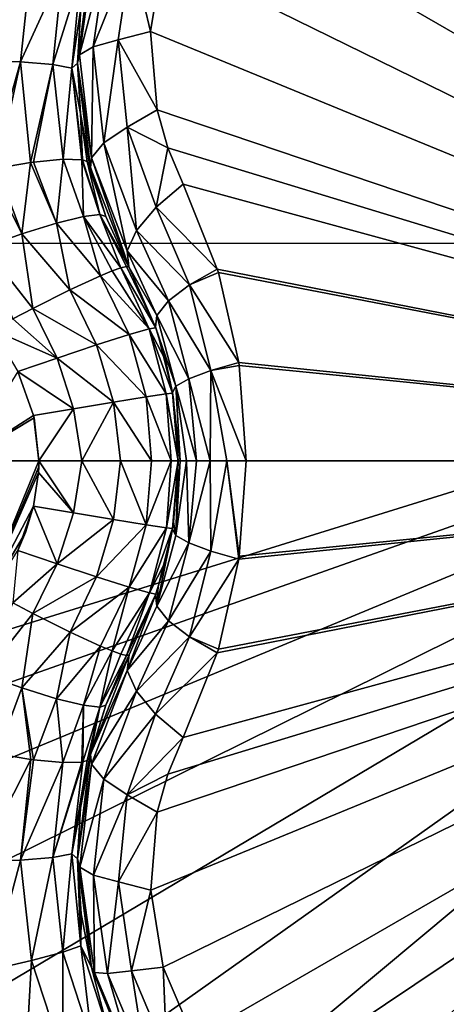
# Model space of a CAD drawing. Header units: metres. Extents: x -206 to 75, y -104 to 104.
# Tile 930 of 1056: x 33.843 to 34.627, y -49.999 to -48.189. Entities that reach past the tile are written whole.
import ezdxf

# ---------------------------------------------------------------- set-up
doc = ezdxf.new("R2010")
doc.units = ezdxf.units.M
doc.layers.add('solid_01_1-CONSUMER_THERM_B_125288', color=7, linetype='CONTINUOUS')

msp = doc.modelspace()

# ---------------------------------------------------------------- linework, layer by layer
at = {"layer": 'solid_01_1-CONSUMER_THERM_B_125288'}
for points in [[(34.737087, 63.499825), (30.755268, -63.500744), (30.737085, 63.499252)], [(34.737087, 63.499825), (34.755268, -63.500172), (30.755268, -63.500744)], [(25.858667, -45.896774, 3.455959), (35.874203, -53.688564, 3.5), (26.15892, -45.538845, 3.5)], [(31.746569, -53.242638, 3.5), (26.15892, -45.538845, 3.5), (35.874203, -53.688564, 3.5)], [(-18.213459, -45.817539, 1.5), (-19.476553, -45.904934, 1.5), (69.506912, -74.995201, 1.5)], [(35.395393, -57.260349, 1.5), (18.218929, -45.812325, 1.5), (-18.213459, -45.817539, 1.5)], [(37.092922, -58.218811, 1.5), (-18.213459, -45.817539, 1.5), (69.506912, -74.995201, 1.5)], [(37.092922, -58.218811, 1.5), (35.395393, -57.260349, 1.5), (-18.213459, -45.817539, 1.5)], [(35.395393, -57.260349, 1.5), (19.482048, -45.899357, 1.5), (18.218929, -45.812325, 1.5)], [(35.395393, -57.260349, 1.5), (20.115894, -46.009956, 1.5), (19.482048, -45.899357, 1.5)], [(25.858667, -45.896774, 3.455959), (25.568995, -46.242096, 3.325387), (35.285118, -54.390812, 3.325905)], [(25.858667, -45.896774, 3.455959), (35.575138, -54.045082, 3.45631), (35.874203, -53.688564, 3.5)], [(25.858667, -45.896774, 3.455959), (35.285118, -54.390812, 3.325905), (35.575138, -54.045082, 3.45631)], [(-19.476553, -45.904934, 1.5), (-20.110367, -46.015713, 1.5), (69.506912, -74.995201, 1.5)], [(35.395393, -57.260349, 1.5), (33.841877, -56.111301, 1.5), (20.115894, -46.009956, 1.5)], [(-20.110367, -46.015713, 1.5), (-20.738798, -46.171688, 1.5), (69.506912, -74.995201, 1.5)], [(-20.738798, -46.171688, 1.5), (-21.356617, -46.372227, 1.5), (69.506912, -74.995201, 1.5)], [(25.568995, -46.242096, 3.325387), (25.300106, -46.562637, 3.112886), (35.0159, -54.71175, 3.113388)], [(25.568995, -46.242096, 3.325387), (35.0159, -54.71175, 3.113388), (35.285118, -54.390812, 3.325905)], [(-21.356617, -46.372227, 1.5), (-21.958729, -46.615906, 1.5), (69.506912, -74.995201, 1.5)], [(-38.864662, -46.52047, 75.400002), (-54.590946, -63.612965, 75.400002), (54.609055, -63.597332, 75.400002)], [(-37.59338, -46.610531, 75.400002), (-38.864662, -46.52047, 75.400002), (54.609055, -63.597332, 75.400002)], [(25.300106, -46.562637, 3.112886), (25.061476, -46.847107, 2.825941), (34.776978, -54.996567, 2.826262)], [(25.300106, -46.562637, 3.112886), (34.776978, -54.996567, 2.826262), (35.0159, -54.71175, 3.113388)], [(37.606621, -46.599766, 75.400002), (-37.59338, -46.610531, 75.400002), (54.609055, -63.597332, 75.400002)], [(-21.958729, -46.615906, 1.5), (-22.540312, -46.900536, 1.5), (69.506912, -74.995201, 1.5)], [(25.061476, -46.847107, 2.825941), (24.861511, -47.085487, 2.474663), (34.776978, -54.996567, 2.826262)], [(-22.540312, -46.900536, 1.5), (-23.096958, -47.223244, 1.5), (69.506912, -74.995201, 1.5)], [(24.861511, -47.085487, 2.474663), (24.707258, -47.269371, 2.071429), (34.576794, -55.235207, 2.474663)], [(24.861511, -47.085487, 2.474663), (34.576794, -55.235207, 2.474663), (34.776978, -54.996567, 2.826262)], [(25.756693, -47.10146, 69.900002), (36.106693, -47.099979, 69.900002), (25.756907, -48.60146, 69.900002)], [(36.106693, -47.099979, 69.900002), (36.106907, -48.599979, 69.900002), (25.756907, -48.60146, 69.900002)], [(-23.096958, -47.223244, 1.5), (-24.120508, -47.968487, 1.5), (69.506912, -74.995201, 1.5)], [(24.707258, -47.269371, 2.071429), (24.63121, -47.360027, 1.880731), (34.422543, -55.41909, 2.071429)], [(24.707258, -47.269371, 2.071429), (34.422543, -55.41909, 2.071429), (34.576794, -55.235207, 2.474663)], [(24.63121, -47.360027, 1.880731), (24.529295, -47.481522, 1.720659), (34.346226, -55.510067, 1.8802)], [(24.63121, -47.360027, 1.880731), (34.346226, -55.510067, 1.8802), (34.422543, -55.41909, 2.071429)], [(24.529295, -47.481522, 1.720659), (24.406935, -47.627388, 1.600154), (34.24424, -55.631645, 1.720235)], [(24.529295, -47.481522, 1.720659), (34.24424, -55.631645, 1.720235), (34.346226, -55.510067, 1.8802)], [(24.406935, -47.627388, 1.600154), (24.27034, -47.790218, 1.525335), (34.121826, -55.777573, 1.599859)], [(24.406935, -47.627388, 1.600154), (34.121826, -55.777573, 1.599859), (34.24424, -55.631645, 1.720235)], [(34.490211, -47.670994, 16.603502), (36.003193, -48.999996, 15.440842), (34.560459, -47.65284, 16.580477)], [(34.560459, -47.65284, 16.580477), (36.003193, -48.999996, 15.440842), (34.63258, -47.643715, 16.554106)], [(34.359657, -47.732506, 16.639137), (36.003193, -48.999996, 15.440842), (34.490211, -47.670994, 16.603502)], [(34.248573, -47.823349, 16.660564), (36.003193, -48.999996, 15.440842), (34.359657, -47.732506, 16.639137)], [(24.27034, -47.790218, 1.525335), (24.126595, -47.961582, 1.5), (33.985199, -55.940445, 1.525184)], [(24.27034, -47.790218, 1.525335), (33.985199, -55.940445, 1.525184), (34.121826, -55.777573, 1.599859)], [(34.162712, -47.937805, 16.667709), (36.003193, -48.999996, 15.440842), (34.248573, -47.823349, 16.660564)], [(34.106583, -48.069416, 16.660555), (36.003193, -48.999996, 15.440842), (34.162712, -47.937805, 16.667709)], [(33.985199, -55.940445, 1.525184), (24.126595, -47.961582, 1.5), (33.841877, -56.111301, 1.5)], [(-24.120508, -47.968487, 1.5), (-33.833458, -56.120991, 1.5), (69.506912, -74.995201, 1.5)], [(33.790237, -48.06493, 18.349083), (33.768314, -48.264439, 18.367184), (33.864357, -48.082085, 18.312241)], [(33.974819, -48.069027, 16.876154), (33.955524, -48.167953, 18.114405), (33.949024, -48.269039, 18.126162)], [(33.949024, -48.269039, 16.853399), (33.974819, -48.069027, 16.876154), (33.949024, -48.269039, 18.126162)], [(33.953148, -48.253742, 16.8106), (33.974819, -48.069027, 16.876154), (33.949024, -48.269039, 16.853399)], [(34.00428, -48.058224, 16.767014), (33.980164, -48.059875, 16.83964), (33.953148, -48.253742, 16.8106)], [(33.978306, -48.238804, 16.739864), (34.00428, -48.058224, 16.767014), (33.953148, -48.253742, 16.8106)], [(33.953148, -48.253742, 16.8106), (33.980164, -48.059875, 16.83964), (33.974819, -48.069027, 16.876154)], [(33.978306, -48.238804, 16.739864), (34.048405, -48.063145, 16.70466), (34.00428, -48.058224, 16.767014)], [(33.978306, -48.238804, 16.739864), (34.024162, -48.226311, 16.679853), (34.048405, -48.063145, 16.70466)], [(34.083519, -48.21104, 16.639118), (34.048405, -48.063145, 16.70466), (34.024162, -48.226311, 16.679853)], [(34.083519, -48.21104, 16.639118), (34.106583, -48.069416, 16.660555), (34.048405, -48.063145, 16.70466)], [(34.083519, -48.21104, 16.639118), (36.003193, -48.999996, 15.440842), (34.106583, -48.069416, 16.660555)], [(33.768314, -48.264439, 18.367184), (33.844418, -48.266636, 18.33046), (33.864357, -48.082085, 18.312241)], [(33.864357, -48.082085, 18.312241), (33.844418, -48.266636, 18.33046), (33.921852, -48.097443, 18.252224)], [(33.844418, -48.266636, 18.33046), (33.903923, -48.271553, 18.270632), (33.921852, -48.097443, 18.252224)], [(33.921852, -48.097443, 18.252224), (33.903923, -48.271553, 18.270632), (33.954964, -48.108719, 18.180342)], [(33.903923, -48.271553, 18.270632), (33.938744, -48.278198, 18.198982), (33.954964, -48.108719, 18.180342)], [(33.954964, -48.108719, 18.180342), (33.938744, -48.278198, 18.198982), (33.955524, -48.167953, 18.114405)], [(33.938744, -48.278198, 18.198982), (33.949024, -48.269039, 18.126162), (33.955524, -48.167953, 18.114405)], [(34.095581, -48.354805, 16.603489), (34.083519, -48.21104, 16.639118), (34.024162, -48.226311, 16.679853)], [(34.095581, -48.354805, 16.603489), (36.003193, -48.999996, 15.440842), (34.083519, -48.21104, 16.639118)], [(33.997478, -48.41555, 16.696569), (34.024162, -48.226311, 16.679853), (33.978306, -48.238804, 16.739864)], [(33.997478, -48.41555, 16.696569), (34.040413, -48.386639, 16.640163), (34.024162, -48.226311, 16.679853)], [(34.095581, -48.354805, 16.603489), (34.024162, -48.226311, 16.679853), (34.040413, -48.386639, 16.640163)], [(33.974964, -48.443001, 16.764393), (33.953148, -48.253742, 16.8106), (33.949024, -48.269039, 16.853399)], [(33.978306, -48.238804, 16.739864), (33.953148, -48.253742, 16.8106), (33.974964, -48.443001, 16.764393)], [(33.997478, -48.41555, 16.696569), (33.978306, -48.238804, 16.739864), (33.974964, -48.443001, 16.764393)], [(33.768314, -48.264439, 18.367184), (33.788208, -48.464718, 18.393158), (33.844418, -48.266636, 18.33046)], [(33.788208, -48.464718, 18.393158), (33.801853, -48.462044, 18.388723), (33.844418, -48.266636, 18.33046)], [(33.801853, -48.462044, 18.388723), (33.863178, -48.451729, 18.356613), (33.844418, -48.266636, 18.33046)], [(33.844418, -48.266636, 18.33046), (33.863178, -48.451729, 18.356613), (33.903923, -48.271553, 18.270632)], [(33.863178, -48.451729, 18.356613), (33.868492, -48.450993, 18.352715), (33.903923, -48.271553, 18.270632)], [(33.868492, -48.450993, 18.352715), (33.922794, -48.445679, 18.297041), (33.903923, -48.271553, 18.270632)], [(33.903923, -48.271553, 18.270632), (33.922794, -48.445679, 18.297041), (33.938744, -48.278198, 18.198982)], [(33.938744, -48.278198, 18.198982), (33.954529, -48.361881, 18.139544), (33.949024, -48.269039, 18.126162)], [(33.949024, -48.269039, 16.853399), (33.949024, -48.269039, 18.126162), (33.954529, -48.361881, 18.139544)], [(33.949024, -48.269039, 16.853399), (33.954529, -48.361881, 18.139544), (33.971058, -48.453907, 18.155281)], [(33.972862, -48.461212, 16.8183), (33.949024, -48.269039, 16.853399), (33.971058, -48.453907, 18.155281)], [(33.974964, -48.443001, 16.764393), (33.949024, -48.269039, 16.853399), (33.972862, -48.461212, 16.8183)], [(33.922794, -48.445679, 18.297041), (33.957249, -48.446716, 18.230299), (33.938744, -48.278198, 18.198982)], [(33.938744, -48.278198, 18.198982), (33.958763, -48.446987, 18.225763), (33.954529, -48.361881, 18.139544)], [(33.957249, -48.446716, 18.230299), (33.958763, -48.446987, 18.225763), (33.938744, -48.278198, 18.198982)], [(33.966984, -48.449566, 18.193224), (33.971058, -48.453907, 18.155281), (33.954529, -48.361881, 18.139544)], [(33.958763, -48.446987, 18.225763), (33.966984, -48.449566, 18.193224), (33.954529, -48.361881, 18.139544)], [(34.114998, -48.42469, 16.580469), (34.095581, -48.354805, 16.603489), (34.040413, -48.386639, 16.640163)], [(34.114998, -48.42469, 16.580469), (36.003193, -48.999996, 15.440842), (34.095581, -48.354805, 16.603489)], [(34.057392, -48.576778, 16.639465), (34.040413, -48.386639, 16.640163), (33.997478, -48.41555, 16.696569)], [(34.114998, -48.42469, 16.580469), (34.040413, -48.386639, 16.640163), (34.093639, -48.533672, 16.587631)], [(34.093639, -48.533672, 16.587631), (34.040413, -48.386639, 16.640163), (34.057392, -48.576778, 16.639465)], [(33.997478, -48.41555, 16.696569), (33.974964, -48.443001, 16.764393), (34.040657, -48.614151, 16.701927)], [(34.057392, -48.576778, 16.639465), (33.997478, -48.41555, 16.696569), (34.040657, -48.614151, 16.701927)], [(34.114998, -48.42469, 16.580469), (34.093639, -48.533672, 16.587631), (34.143169, -48.49168, 16.554106)], [(34.114998, -48.42469, 16.580469), (34.143169, -48.49168, 16.554106), (36.003193, -48.999996, 15.440842)], [(33.847149, -48.582935, 18.402061), (33.863178, -48.451729, 18.356613), (33.801853, -48.462044, 18.388723)], [(33.847149, -48.582935, 18.402061), (33.910854, -48.563255, 18.36202), (33.863178, -48.451729, 18.356613)], [(33.910854, -48.563255, 18.36202), (33.868492, -48.450993, 18.352715), (33.863178, -48.451729, 18.356613)], [(33.910854, -48.563255, 18.36202), (33.922794, -48.445679, 18.297041), (33.868492, -48.450993, 18.352715)], [(33.910854, -48.563255, 18.36202), (33.960392, -48.55114, 18.304127), (33.922794, -48.445679, 18.297041)], [(33.960392, -48.55114, 18.304127), (33.957249, -48.446716, 18.230299), (33.922794, -48.445679, 18.297041)], [(33.990459, -48.547523, 18.237627), (33.958763, -48.446987, 18.225763), (33.957249, -48.446716, 18.230299)], [(33.960392, -48.55114, 18.304127), (33.990459, -48.547523, 18.237627), (33.957249, -48.446716, 18.230299)], [(33.990459, -48.547523, 18.237627), (33.966984, -48.449566, 18.193224), (33.958763, -48.446987, 18.225763)], [(34.001343, -48.551174, 18.172096), (33.971058, -48.453907, 18.155281), (33.966984, -48.449566, 18.193224)], [(33.990459, -48.547523, 18.237627), (34.001343, -48.551174, 18.172096), (33.966984, -48.449566, 18.193224)], [(33.972862, -48.461212, 16.8183), (33.971058, -48.453907, 18.155281), (34.001343, -48.551174, 18.172096)], [(33.974964, -48.443001, 16.764393), (33.972862, -48.461212, 16.8183), (34.04385, -48.643566, 16.770613)], [(34.040657, -48.614151, 16.701927), (33.974964, -48.443001, 16.764393), (34.04385, -48.643566, 16.770613)], [(33.778622, -48.607155, 18.4196), (33.847149, -48.582935, 18.402061), (33.788208, -48.464718, 18.393158)], [(33.847149, -48.582935, 18.402061), (33.801853, -48.462044, 18.388723), (33.788208, -48.464718, 18.393158)], [(33.972862, -48.461212, 16.8183), (34.04385, -48.643566, 18.184393), (34.04385, -48.643566, 16.770613)], [(33.972862, -48.461212, 16.8183), (34.001343, -48.551174, 18.172096), (34.04385, -48.643566, 18.184393)], [(34.205902, -48.647545, 16.49827), (34.143169, -48.49168, 16.554106), (34.093639, -48.533672, 16.587631)], [(34.205902, -48.647545, 16.49827), (36.003193, -48.999996, 15.440842), (34.143169, -48.49168, 16.554106)], [(34.154972, -48.676575, 16.534945), (34.093639, -48.533672, 16.587631), (34.057392, -48.576778, 16.639465)], [(34.154972, -48.676575, 16.534945), (34.205902, -48.647545, 16.49827), (34.093639, -48.533672, 16.587631)], [(33.910854, -48.563255, 18.36202), (33.991489, -48.659744, 18.338903), (33.960392, -48.55114, 18.304127)], [(33.960392, -48.55114, 18.304127), (34.028992, -48.645176, 18.266209), (33.990459, -48.547523, 18.237627)], [(33.960392, -48.55114, 18.304127), (33.991489, -48.659744, 18.338903), (34.012867, -48.650909, 18.304218)], [(33.960392, -48.55114, 18.304127), (34.012867, -48.650909, 18.304218), (34.028992, -48.645176, 18.266209)], [(33.990459, -48.547523, 18.237627), (34.039421, -48.6427, 18.225876), (34.04385, -48.643566, 18.184393)], [(34.001343, -48.551174, 18.172096), (33.990459, -48.547523, 18.237627), (34.04385, -48.643566, 18.184393)], [(33.990459, -48.547523, 18.237627), (34.028992, -48.645176, 18.266209), (34.039421, -48.6427, 18.225876)], [(33.847149, -48.582935, 18.402061), (33.935448, -48.685684, 18.394554), (33.910854, -48.563255, 18.36202)], [(33.910854, -48.563255, 18.36202), (33.935448, -48.685684, 18.394554), (33.991489, -48.659744, 18.338903)], [(34.116234, -48.706249, 16.587442), (34.057392, -48.576778, 16.639465), (34.040657, -48.614151, 16.701927)], [(34.154972, -48.676575, 16.534945), (34.057392, -48.576778, 16.639465), (34.116234, -48.706249, 16.587442)], [(33.778622, -48.607155, 18.4196), (33.867115, -48.720097, 18.42696), (33.847149, -48.582935, 18.402061)], [(33.847149, -48.582935, 18.402061), (33.867115, -48.720097, 18.42696), (33.935448, -48.685684, 18.394554)], [(25.756907, -48.60146, 72.400002), (36.106907, -48.599979, 72.400002), (25.757368, -51.818161, 72.400002)], [(36.106907, -48.599979, 69.900002), (36.106907, -48.599979, 72.400002), (25.756907, -48.60146, 72.400002)], [(25.756907, -48.60146, 69.900002), (36.106907, -48.599979, 69.900002), (25.756907, -48.60146, 72.400002)], [(36.106907, -48.599979, 72.400002), (26.469313, -52.010708, 72.400002), (25.757368, -51.818161, 72.400002)], [(36.106907, -48.599979, 72.400002), (27.136839, -52.323212, 72.400002), (26.469313, -52.010708, 72.400002)], [(36.106907, -48.599979, 72.400002), (27.740589, -52.746532, 72.400002), (27.136839, -52.323212, 72.400002)], [(36.106907, -48.599979, 72.400002), (28.262222, -53.268013, 72.400002), (27.740589, -52.746532, 72.400002)], [(36.106907, -48.599979, 72.400002), (28.685715, -53.871643, 72.400002), (28.262222, -53.268013, 72.400002)], [(36.106907, -48.599979, 72.400002), (28.998411, -54.539082, 72.400002), (28.685715, -53.871643, 72.400002)], [(36.106907, -48.599979, 72.400002), (29.19116, -55.250969, 72.400002), (28.998411, -54.539082, 72.400002)], [(36.106907, -48.599979, 72.400002), (36.107861, -55.249981, 72.400002), (29.19116, -55.250969, 72.400002)], [(33.778622, -48.607155, 18.4196), (33.83062, -48.739342, 18.433228), (33.867115, -48.720097, 18.42696)], [(34.09502, -48.732929, 16.650019), (34.040657, -48.614151, 16.701927), (34.04385, -48.643566, 16.770613)], [(34.116234, -48.706249, 16.587442), (34.040657, -48.614151, 16.701927), (34.09502, -48.732929, 16.650019)], [(34.081154, -48.757339, 18.264175), (34.012867, -48.650909, 18.304218), (33.991489, -48.659744, 18.338903)], [(34.081154, -48.757339, 18.264175), (34.028992, -48.645176, 18.266209), (34.012867, -48.650909, 18.304218)], [(34.039421, -48.6427, 18.225876), (34.028992, -48.645176, 18.266209), (34.093033, -48.755428, 18.188154)], [(34.081154, -48.757339, 18.264175), (34.093033, -48.755428, 18.188154), (34.028992, -48.645176, 18.266209)], [(34.039421, -48.6427, 18.225876), (34.093033, -48.755428, 18.188154), (34.04385, -48.643566, 18.184393)], [(34.04385, -48.643566, 16.770613), (34.04385, -48.643566, 18.184393), (34.093033, -48.755428, 18.188154)], [(34.092587, -48.754135, 16.714634), (34.04385, -48.643566, 16.770613), (34.093033, -48.755428, 18.188154)], [(34.09502, -48.732929, 16.650019), (34.04385, -48.643566, 16.770613), (34.092587, -48.754135, 16.714634)], [(34.154972, -48.676575, 16.534945), (34.207943, -48.654095, 16.496393), (34.205902, -48.647545, 16.49827)], [(34.205902, -48.647545, 16.49827), (34.207943, -48.654095, 16.496393), (36.003193, -48.999996, 15.440842)], [(34.044079, -48.768017, 18.338594), (33.991489, -48.659744, 18.338903), (33.935448, -48.685684, 18.394554)], [(34.044079, -48.768017, 18.338594), (34.081154, -48.757339, 18.264175), (33.991489, -48.659744, 18.338903)], [(34.154972, -48.676575, 16.534945), (34.245548, -48.819313, 16.460966), (34.207943, -48.654095, 16.496393)], [(34.207943, -48.654095, 16.496393), (34.245548, -48.819313, 16.460966), (36.003193, -48.999996, 15.440842)], [(33.9842, -48.787025, 18.397306), (33.935448, -48.685684, 18.394554), (33.867115, -48.720097, 18.42696)], [(33.9842, -48.787025, 18.397306), (34.044079, -48.768017, 18.338594), (33.935448, -48.685684, 18.394554)], [(34.154972, -48.676575, 16.534945), (34.116234, -48.706249, 16.587442), (34.194054, -48.834167, 16.499777)], [(34.154972, -48.676575, 16.534945), (34.194054, -48.834167, 16.499777), (34.245548, -48.819313, 16.460966)], [(34.116234, -48.706249, 16.587442), (34.09502, -48.732929, 16.650019), (34.153942, -48.849331, 16.552706)], [(34.116234, -48.706249, 16.587442), (34.153942, -48.849331, 16.552706), (34.194054, -48.834167, 16.499777)], [(33.911797, -48.811089, 18.430616), (33.867115, -48.720097, 18.42696), (33.83062, -48.739342, 18.433228)], [(33.911797, -48.811089, 18.430616), (33.9842, -48.787025, 18.397306), (33.867115, -48.720097, 18.42696)], [(33.911797, -48.811089, 18.430616), (33.83062, -48.739342, 18.433228), (33.793945, -48.759232, 18.432564)], [(34.09502, -48.732929, 16.650019), (34.092587, -48.754135, 16.714634), (34.130013, -48.863091, 16.614271)], [(34.09502, -48.732929, 16.650019), (34.130013, -48.863091, 16.614271), (34.153942, -48.849331, 16.552706)], [(33.911797, -48.811089, 18.430616), (33.793945, -48.759232, 18.432564), (33.839764, -48.835796, 18.437561)], [(34.112381, -48.877071, 18.264095), (34.081154, -48.757339, 18.264175), (34.044079, -48.768017, 18.338594)], [(34.081154, -48.757339, 18.264175), (34.11097, -48.815319, 18.188993), (34.093033, -48.755428, 18.188154)], [(34.081154, -48.757339, 18.264175), (34.12373, -48.875744, 18.189432), (34.11097, -48.815319, 18.188993)], [(34.112381, -48.877071, 18.264095), (34.12373, -48.875744, 18.189432), (34.081154, -48.757339, 18.264175)], [(34.09766, -48.769249, 16.708633), (34.092587, -48.754135, 16.714634), (34.093033, -48.755428, 18.188154)], [(34.130013, -48.863091, 16.614271), (34.092587, -48.754135, 16.714634), (34.09766, -48.769249, 16.708633)], [(34.09766, -48.769249, 16.708633), (34.093033, -48.755428, 18.188154), (34.11097, -48.815319, 18.188993)], [(34.075432, -48.882771, 18.337809), (34.044079, -48.768017, 18.338594), (33.9842, -48.787025, 18.397306)], [(34.075432, -48.882771, 18.337809), (34.112381, -48.877071, 18.264095), (34.044079, -48.768017, 18.338594)], [(34.123501, -48.874378, 16.677414), (34.09766, -48.769249, 16.708633), (34.11097, -48.815319, 18.188993)], [(34.130013, -48.863091, 16.614271), (34.09766, -48.769249, 16.708633), (34.123501, -48.874378, 16.677414)], [(34.015282, -48.892487, 18.396362), (33.9842, -48.787025, 18.397306), (33.911797, -48.811089, 18.430616)], [(34.015282, -48.892487, 18.396362), (34.075432, -48.882771, 18.337809), (33.9842, -48.787025, 18.397306)], [(33.94207, -48.904583, 18.430536), (33.911797, -48.811089, 18.430616), (33.839764, -48.835796, 18.437561)], [(33.94207, -48.904583, 18.430536), (34.015282, -48.892487, 18.396362), (33.911797, -48.811089, 18.430616)], [(34.123501, -48.874378, 16.677414), (34.11097, -48.815319, 18.188993), (34.12373, -48.875744, 18.189432)], [(34.194054, -48.834167, 16.499777), (34.246414, -48.825123, 16.460129), (34.245548, -48.819313, 16.460966)], [(34.194054, -48.834167, 16.499777), (34.259159, -49.000244, 16.44776), (34.246414, -48.825123, 16.460129)], [(34.245548, -48.819313, 16.460966), (34.246414, -48.825123, 16.460129), (36.003193, -48.999996, 15.440842)], [(34.246414, -48.825123, 16.460129), (34.259159, -49.000244, 16.44776), (36.003193, -48.999996, 15.440842)], [(33.738243, -49.00032, 18.426445), (33.868538, -48.916912, 18.439278), (33.839764, -48.835796, 18.437561)], [(33.94207, -48.904583, 18.430536), (33.839764, -48.835796, 18.437561), (33.868538, -48.916912, 18.439278)], [(34.153942, -48.849331, 16.552706), (34.130013, -48.863091, 16.614271), (34.167652, -49.000256, 16.539267)], [(34.194054, -48.834167, 16.499777), (34.153942, -48.849331, 16.552706), (34.192642, -49.000252, 16.503578)], [(34.153942, -48.849331, 16.552706), (34.167652, -49.000256, 16.539267), (34.192642, -49.000252, 16.503578)], [(34.194054, -48.834167, 16.499777), (34.192642, -49.000252, 16.503578), (34.223461, -49.000248, 16.472759)], [(34.194054, -48.834167, 16.499777), (34.223461, -49.000248, 16.472759), (34.259159, -49.000244, 16.44776)], [(34.130013, -48.863091, 16.614271), (34.123501, -48.874378, 16.677414), (34.137959, -49.000263, 16.620846)], [(34.130013, -48.863091, 16.614271), (34.137959, -49.000263, 16.620846), (34.149239, -49.000259, 16.578745)], [(34.130013, -48.863091, 16.614271), (34.149239, -49.000259, 16.578745), (34.167652, -49.000256, 16.539267)], [(34.015282, -48.892487, 18.396362), (34.085041, -49.000271, 18.338493), (34.075432, -48.882771, 18.337809)], [(34.075432, -48.882771, 18.337809), (34.121544, -49.000263, 18.268078), (34.112381, -48.877071, 18.264095)], [(34.075432, -48.882771, 18.337809), (34.085041, -49.000271, 18.338493), (34.121544, -49.000263, 18.268078)], [(34.112381, -48.877071, 18.264095), (34.134159, -49.000263, 18.189676), (34.12373, -48.875744, 18.189432)], [(34.112381, -48.877071, 18.264095), (34.121544, -49.000263, 18.268078), (34.134159, -49.000263, 18.189676)], [(34.123501, -48.874378, 16.677414), (34.134159, -49.000263, 16.664267), (34.137959, -49.000263, 16.620846)], [(34.125622, -48.887547, 16.674803), (34.134159, -49.000263, 16.664267), (34.123501, -48.874378, 16.677414)], [(34.125622, -48.887547, 16.674803), (34.123501, -48.874378, 16.677414), (34.12373, -48.875744, 18.189432)], [(34.125622, -48.887547, 16.674803), (34.12373, -48.875744, 18.189432), (34.134159, -49.000263, 18.189676)], [(34.125622, -48.887547, 16.674803), (34.134159, -49.000263, 18.189676), (34.134159, -49.000263, 16.664267)], [(33.94207, -48.904583, 18.430536), (33.868538, -48.916912, 18.439278), (33.878342, -49.000298, 18.43961)], [(33.94207, -48.904583, 18.430536), (33.878342, -49.000298, 18.43961), (33.957039, -49.000286, 18.428818)], [(33.94207, -48.904583, 18.430536), (33.957039, -49.000286, 18.428818), (34.015282, -48.892487, 18.396362)], [(34.015282, -48.892487, 18.396362), (33.957039, -49.000286, 18.428818), (34.028282, -49.000278, 18.393951)], [(34.015282, -48.892487, 18.396362), (34.028282, -49.000278, 18.393951), (34.085041, -49.000271, 18.338493)], [(33.738243, -49.00032, 18.426445), (33.869469, -48.920979, 18.439316), (33.868538, -48.916912, 18.439278)], [(33.738243, -49.00032, 18.426445), (33.878342, -49.000298, 18.43961), (33.869469, -48.920979, 18.439316)], [(33.878342, -49.000298, 18.43961), (33.868538, -48.916912, 18.439278), (33.869469, -48.920979, 18.439316)], [(33.738243, -49.00032, 18.426445), (33.757206, -49.295399, 18.426382), (33.878342, -49.000298, 18.43961)], [(33.757206, -49.295399, 18.426382), (33.878178, -49.010986, 18.439604), (33.878342, -49.000298, 18.43961)], [(33.757206, -49.295399, 18.426382), (33.877708, -49.02166, 18.439592), (33.878178, -49.010986, 18.439604)], [(33.877708, -49.02166, 18.439592), (33.878342, -49.000298, 18.43961), (33.878178, -49.010986, 18.439604)], [(33.94212, -49.095901, 18.430534), (33.878342, -49.000298, 18.43961), (33.877708, -49.02166, 18.439592)], [(33.94212, -49.095901, 18.430534), (33.957039, -49.000286, 18.428818), (33.878342, -49.000298, 18.43961)], [(33.94212, -49.095901, 18.430534), (34.015335, -49.107964, 18.39636), (33.957039, -49.000286, 18.428818)], [(34.015335, -49.107964, 18.39636), (34.028282, -49.000278, 18.393951), (33.957039, -49.000286, 18.428818)], [(34.015335, -49.107964, 18.39636), (34.075485, -49.117653, 18.337807), (34.028282, -49.000278, 18.393951)], [(34.075485, -49.117653, 18.337807), (34.085041, -49.000271, 18.338493), (34.028282, -49.000278, 18.393951)], [(34.075485, -49.117653, 18.337807), (34.121544, -49.000263, 18.268078), (34.085041, -49.000271, 18.338493)], [(34.075485, -49.117653, 18.337807), (34.112438, -49.123337, 18.264095), (34.121544, -49.000263, 18.268078)], [(36.003193, -48.999996, 15.440842), (34.083748, -49.789593, 16.639137), (34.106876, -49.931213, 16.660566)], [(36.003193, -48.999996, 15.440842), (34.095757, -49.645771, 16.603502), (34.083748, -49.789593, 16.639137)], [(36.003193, -48.999996, 15.440842), (34.115154, -49.575855, 16.580475), (34.095757, -49.645771, 16.603502)], [(36.003193, -48.999996, 15.440842), (34.106876, -49.931213, 16.660566), (34.163071, -50.062805, 16.667709)], [(34.112438, -49.123337, 18.264095), (34.123787, -49.12466, 18.189432), (34.134159, -49.000263, 18.189676)], [(34.112438, -49.123337, 18.264095), (34.134159, -49.000263, 18.189676), (34.121544, -49.000263, 18.268078)], [(36.003193, -48.999996, 15.440842), (34.143314, -49.508839, 16.554106), (34.115154, -49.575855, 16.580475)], [(34.123787, -49.12466, 18.189432), (34.12566, -49.112949, 16.674795), (34.134159, -49.000263, 16.664267)], [(34.134159, -49.000263, 18.189676), (34.123787, -49.12466, 18.189432), (34.134159, -49.000263, 16.664267)], [(34.134159, -49.000263, 16.664267), (34.12566, -49.112949, 16.674795), (34.130074, -49.13731, 16.61425)], [(34.149239, -49.000259, 16.578745), (34.130074, -49.13731, 16.61425), (34.154007, -49.151051, 16.552685)], [(34.149239, -49.000259, 16.578745), (34.137959, -49.000263, 16.620846), (34.130074, -49.13731, 16.61425)], [(34.137959, -49.000263, 16.620846), (34.134159, -49.000263, 16.664267), (34.130074, -49.13731, 16.61425)], [(36.003193, -48.999996, 15.440842), (34.206055, -49.352798, 16.498224), (34.143314, -49.508839, 16.554106)], [(34.167652, -49.000256, 16.539267), (34.149239, -49.000259, 16.578745), (34.154007, -49.151051, 16.552685)], [(34.192642, -49.000252, 16.503578), (34.154007, -49.151051, 16.552685), (34.194122, -49.166187, 16.499756)], [(34.192642, -49.000252, 16.503578), (34.167652, -49.000256, 16.539267), (34.154007, -49.151051, 16.552685)], [(36.003193, -48.999996, 15.440842), (34.163071, -50.062805, 16.667709), (34.248985, -50.177219, 16.660555)], [(34.223461, -49.000248, 16.472759), (34.192642, -49.000252, 16.503578), (34.194122, -49.166187, 16.499756)], [(34.223461, -49.000248, 16.472759), (34.194122, -49.166187, 16.499756), (34.245625, -49.181015, 16.460941)], [(36.003193, -48.999996, 15.440842), (34.208126, -49.346127, 16.496313), (34.206055, -49.352798, 16.498224)], [(36.003193, -48.999996, 15.440842), (34.245625, -49.181015, 16.460941), (34.208126, -49.346127, 16.496313)], [(34.223461, -49.000248, 16.472759), (34.246464, -49.175381, 16.460131), (34.259159, -49.000244, 16.44776)], [(34.223461, -49.000248, 16.472759), (34.245625, -49.181015, 16.460941), (34.246464, -49.175381, 16.460131)], [(36.003193, -48.999996, 15.440842), (34.246464, -49.175381, 16.460131), (34.245625, -49.181015, 16.460941)], [(36.003193, -48.999996, 15.440842), (34.259159, -49.000244, 16.44776), (34.246464, -49.175381, 16.460131)], [(36.003193, -48.999996, 15.440842), (34.248985, -50.177219, 16.660555), (34.3601, -50.268005, 16.639118)], [(36.003193, -48.999996, 15.440842), (34.3601, -50.268005, 16.639118), (34.490643, -50.329445, 16.603487)], [(36.003193, -48.999996, 15.440842), (34.490643, -50.329445, 16.603487), (34.560871, -50.347565, 16.580467)], [(36.003193, -48.999996, 15.440842), (34.560871, -50.347565, 16.580467), (34.632969, -50.356667, 16.554106)], [(33.757206, -49.295399, 18.426382), (33.868614, -49.083389, 18.43928), (33.877708, -49.02166, 18.439592)], [(33.94212, -49.095901, 18.430534), (33.877708, -49.02166, 18.439592), (33.868614, -49.083389, 18.43928)], [(33.757206, -49.295399, 18.426382), (33.853889, -49.131714, 18.43854), (33.868614, -49.083389, 18.43928)], [(33.839882, -49.164684, 18.437567), (33.868614, -49.083389, 18.43928), (33.853889, -49.131714, 18.43854)], [(33.911892, -49.189404, 18.430618), (33.868614, -49.083389, 18.43928), (33.839882, -49.164684, 18.437567)], [(33.911892, -49.189404, 18.430618), (33.94212, -49.095901, 18.430534), (33.868614, -49.083389, 18.43928)], [(33.911892, -49.189404, 18.430618), (34.015335, -49.107964, 18.39636), (33.94212, -49.095901, 18.430534)], [(33.911892, -49.189404, 18.430618), (33.984303, -49.213436, 18.397308), (34.015335, -49.107964, 18.39636)], [(33.984303, -49.213436, 18.397308), (34.075485, -49.117653, 18.337807), (34.015335, -49.107964, 18.39636)], [(33.984303, -49.213436, 18.397308), (34.044186, -49.232418, 18.338594), (34.075485, -49.117653, 18.337807)], [(34.044186, -49.232418, 18.338594), (34.112438, -49.123337, 18.264095), (34.075485, -49.117653, 18.337807)], [(34.044186, -49.232418, 18.338594), (34.081264, -49.24308, 18.264177), (34.112438, -49.123337, 18.264095)], [(34.081264, -49.24308, 18.264177), (34.123787, -49.12466, 18.189432), (34.112438, -49.123337, 18.264095)], [(34.12566, -49.112949, 16.674795), (34.123554, -49.12603, 16.677389), (34.130074, -49.13731, 16.61425)], [(34.123787, -49.12466, 18.189432), (34.123554, -49.12603, 16.677389), (34.12566, -49.112949, 16.674795)], [(33.757206, -49.295399, 18.426382), (33.839882, -49.164684, 18.437567), (33.853889, -49.131714, 18.43854)], [(34.081264, -49.24308, 18.264177), (34.111031, -49.185188, 18.188993), (34.123787, -49.12466, 18.189432)], [(34.123554, -49.12603, 16.677389), (34.097736, -49.231251, 16.70862), (34.095139, -49.267487, 16.649973)], [(34.130074, -49.13731, 16.61425), (34.123554, -49.12603, 16.677389), (34.095139, -49.267487, 16.649973)], [(34.154007, -49.151051, 16.552685), (34.130074, -49.13731, 16.61425), (34.095139, -49.267487, 16.649973)], [(34.111031, -49.185188, 18.188993), (34.097736, -49.231251, 16.70862), (34.123554, -49.12603, 16.677389)], [(34.123787, -49.12466, 18.189432), (34.111031, -49.185188, 18.188993), (34.123554, -49.12603, 16.677389)], [(34.154007, -49.151051, 16.552685), (34.095139, -49.267487, 16.649973), (34.116367, -49.294147, 16.587399)], [(34.194122, -49.166187, 16.499756), (34.154007, -49.151051, 16.552685), (34.116367, -49.294147, 16.587399)], [(33.830688, -49.261269, 18.433228), (33.911892, -49.189404, 18.430618), (33.839882, -49.164684, 18.437567)], [(34.194122, -49.166187, 16.499756), (34.116367, -49.294147, 16.587399), (34.155113, -49.323795, 16.534901)], [(34.194122, -49.166187, 16.499756), (34.155113, -49.323795, 16.534901), (34.245625, -49.181015, 16.460941)], [(33.830688, -49.261269, 18.433228), (33.867188, -49.280502, 18.42696), (33.911892, -49.189404, 18.430618)], [(33.867188, -49.280502, 18.42696), (33.984303, -49.213436, 18.397308), (33.911892, -49.189404, 18.430618)], [(34.081264, -49.24308, 18.264177), (34.093143, -49.244987, 18.188156), (34.111031, -49.185188, 18.188993)], [(34.111031, -49.185188, 18.188993), (34.093143, -49.244987, 18.188156), (34.097736, -49.231251, 16.70862)], [(34.155113, -49.323795, 16.534901), (34.208126, -49.346127, 16.496313), (34.245625, -49.181015, 16.460941)], [(33.867188, -49.280502, 18.42696), (33.935532, -49.314896, 18.394554), (33.984303, -49.213436, 18.397308)], [(33.935532, -49.314896, 18.394554), (34.044186, -49.232418, 18.338594), (33.984303, -49.213436, 18.397308)], [(34.097736, -49.231251, 16.70862), (34.092693, -49.246288, 16.714586), (34.095139, -49.267487, 16.649973)], [(34.093143, -49.244987, 18.188156), (34.092693, -49.246288, 16.714586), (34.097736, -49.231251, 16.70862)], [(33.935532, -49.314896, 18.394554), (33.991581, -49.340816, 18.338903), (34.044186, -49.232418, 18.338594)], [(33.991581, -49.340816, 18.338903), (34.012962, -49.349648, 18.30422), (34.044186, -49.232418, 18.338594)], [(34.012962, -49.349648, 18.30422), (34.081264, -49.24308, 18.264177), (34.044186, -49.232418, 18.338594)], [(34.012962, -49.349648, 18.30422), (34.029087, -49.355377, 18.266211), (34.081264, -49.24308, 18.264177)], [(34.029087, -49.355377, 18.266211), (34.03952, -49.357849, 18.225876), (34.081264, -49.24308, 18.264177)], [(34.03952, -49.357849, 18.225876), (34.093143, -49.244987, 18.188156), (34.081264, -49.24308, 18.264177)], [(34.03952, -49.357849, 18.225876), (34.043953, -49.356983, 18.184393), (34.093143, -49.244987, 18.188156)], [(34.092693, -49.246288, 16.714586), (34.043953, -49.356983, 16.770613), (34.040607, -49.385559, 16.70359)], [(34.095139, -49.267487, 16.649973), (34.092693, -49.246288, 16.714586), (34.040607, -49.385559, 16.70359)], [(34.093143, -49.244987, 18.188156), (34.043953, -49.356983, 18.184393), (34.092693, -49.246288, 16.714586)], [(34.092693, -49.246288, 16.714586), (34.043953, -49.356983, 18.184393), (34.043953, -49.356983, 16.770613)], [(33.778736, -49.393471, 18.419601), (33.867188, -49.280502, 18.42696), (33.830688, -49.261269, 18.433228)], [(34.116367, -49.294147, 16.587399), (34.095139, -49.267487, 16.649973), (34.040607, -49.385559, 16.70359)], [(33.778736, -49.393471, 18.419601), (33.847271, -49.417667, 18.402063), (33.867188, -49.280502, 18.42696)], [(33.847271, -49.417667, 18.402063), (33.935532, -49.314896, 18.394554), (33.867188, -49.280502, 18.42696)], [(34.116367, -49.294147, 16.587399), (34.040607, -49.385559, 16.70359), (34.057518, -49.423771, 16.639467)], [(34.155113, -49.323795, 16.534901), (34.116367, -49.294147, 16.587399), (34.057518, -49.423771, 16.639467)], [(33.847271, -49.417667, 18.402063), (33.91098, -49.437332, 18.36202), (33.935532, -49.314896, 18.394554)], [(33.91098, -49.437332, 18.36202), (33.991581, -49.340816, 18.338903), (33.935532, -49.314896, 18.394554)], [(33.91098, -49.437332, 18.36202), (33.960522, -49.449432, 18.304129), (33.991581, -49.340816, 18.338903)], [(33.960522, -49.449432, 18.304129), (34.012962, -49.349648, 18.30422), (33.991581, -49.340816, 18.338903)], [(34.155113, -49.323795, 16.534901), (34.057518, -49.423771, 16.639467), (34.092766, -49.46587, 16.588627)], [(34.155113, -49.323795, 16.534901), (34.092766, -49.46587, 16.588627), (34.206055, -49.352798, 16.498224)], [(34.155113, -49.323795, 16.534901), (34.206055, -49.352798, 16.498224), (34.208126, -49.346127, 16.496313)], [(33.960522, -49.449432, 18.304129), (33.990589, -49.453041, 18.237627), (34.012962, -49.349648, 18.30422)], [(34.001472, -49.44939, 18.172096), (33.973034, -49.539291, 16.818287), (34.043953, -49.356983, 16.770613)], [(34.040607, -49.385559, 16.70359), (34.043953, -49.356983, 16.770613), (33.973034, -49.539291, 16.818287)], [(33.990589, -49.453041, 18.237627), (34.029087, -49.355377, 18.266211), (34.012962, -49.349648, 18.30422)], [(33.990589, -49.453041, 18.237627), (34.03952, -49.357849, 18.225876), (34.029087, -49.355377, 18.266211)], [(33.990589, -49.453041, 18.237627), (34.001472, -49.44939, 18.172096), (34.03952, -49.357849, 18.225876)], [(34.043953, -49.356983, 18.184393), (34.001472, -49.44939, 18.172096), (34.043953, -49.356983, 16.770613)], [(34.03952, -49.357849, 18.225876), (34.001472, -49.44939, 18.172096), (34.043953, -49.356983, 18.184393)], [(34.092766, -49.46587, 16.588627), (34.143314, -49.508839, 16.554106), (34.206055, -49.352798, 16.498224)], [(33.778736, -49.393471, 18.419601), (33.802006, -49.538574, 18.388721), (33.847271, -49.417667, 18.402063)], [(33.975121, -49.557579, 16.764399), (34.040607, -49.385559, 16.70359), (33.973034, -49.539291, 16.818287)], [(34.057518, -49.423771, 16.639467), (34.040607, -49.385559, 16.70359), (33.975121, -49.557579, 16.764399)], [(33.847271, -49.417667, 18.402063), (33.802006, -49.538574, 18.388721), (33.863331, -49.54887, 18.356611)], [(33.847271, -49.417667, 18.402063), (33.863331, -49.54887, 18.356611), (33.868649, -49.549606, 18.352713)], [(33.847271, -49.417667, 18.402063), (33.868649, -49.549606, 18.352713), (33.91098, -49.437332, 18.36202)], [(33.997646, -49.585022, 16.696571), (34.057518, -49.423771, 16.639467), (33.975121, -49.557579, 16.764399)], [(34.092766, -49.46587, 16.588627), (34.057518, -49.423771, 16.639467), (33.997646, -49.585022, 16.696571)], [(33.91098, -49.437332, 18.36202), (33.868649, -49.549606, 18.352713), (33.922123, -49.554867, 18.298185)], [(33.91098, -49.437332, 18.36202), (33.922123, -49.554867, 18.298185), (33.960522, -49.449432, 18.304129)], [(33.960522, -49.449432, 18.304129), (33.922123, -49.554867, 18.298185), (33.957405, -49.553856, 18.230297)], [(33.960522, -49.449432, 18.304129), (33.957405, -49.553856, 18.230297), (33.958916, -49.553585, 18.225761)], [(33.960522, -49.449432, 18.304129), (33.958916, -49.553585, 18.225761), (33.990589, -49.453041, 18.237627)], [(34.001472, -49.44939, 18.172096), (33.971214, -49.546665, 18.155281), (33.973034, -49.539291, 16.818287)], [(33.990589, -49.453041, 18.237627), (33.971214, -49.546665, 18.155281), (34.001472, -49.44939, 18.172096)], [(33.990589, -49.453041, 18.237627), (33.958916, -49.553585, 18.225761), (33.967133, -49.551003, 18.193222)], [(33.990589, -49.453041, 18.237627), (33.967133, -49.551003, 18.193222), (33.971214, -49.546665, 18.155281)], [(33.997646, -49.585022, 16.696571), (34.040592, -49.613922, 16.640163), (34.092766, -49.46587, 16.588627)], [(34.092766, -49.46587, 16.588627), (34.040592, -49.613922, 16.640163), (34.143314, -49.508839, 16.554106)], [(34.040592, -49.613922, 16.640163), (34.115154, -49.575855, 16.580475), (34.143314, -49.508839, 16.554106)], [(33.768524, -49.736191, 18.367184), (33.863331, -49.54887, 18.356611), (33.802006, -49.538574, 18.388721)], [(33.973034, -49.539291, 16.818287), (33.954712, -49.638695, 18.139544), (33.949234, -49.731537, 18.126163)], [(33.949234, -49.731537, 16.853397), (33.973034, -49.539291, 16.818287), (33.949234, -49.731537, 18.126163)], [(33.975121, -49.557579, 16.764399), (33.973034, -49.539291, 16.818287), (33.949234, -49.731537, 16.853397)], [(33.973034, -49.539291, 16.818287), (33.971214, -49.546665, 18.155281), (33.954712, -49.638695, 18.139544)], [(33.768524, -49.736191, 18.367184), (33.844627, -49.733971, 18.33046), (33.863331, -49.54887, 18.356611)], [(33.868649, -49.549606, 18.352713), (33.863331, -49.54887, 18.356611), (33.844627, -49.733971, 18.33046)], [(33.868649, -49.549606, 18.352713), (33.844627, -49.733971, 18.33046), (33.922123, -49.554867, 18.298185)], [(33.844627, -49.733971, 18.33046), (33.904129, -49.729034, 18.270632), (33.922123, -49.554867, 18.298185)], [(33.904129, -49.729034, 18.270632), (33.93895, -49.722382, 18.198982), (33.958916, -49.553585, 18.225761)], [(33.904129, -49.729034, 18.270632), (33.958916, -49.553585, 18.225761), (33.957405, -49.553856, 18.230297)], [(33.922123, -49.554867, 18.298185), (33.904129, -49.729034, 18.270632), (33.957405, -49.553856, 18.230297)], [(33.93895, -49.722382, 18.198982), (33.954712, -49.638695, 18.139544), (33.971214, -49.546665, 18.155281)], [(33.967133, -49.551003, 18.193222), (33.93895, -49.722382, 18.198982), (33.971214, -49.546665, 18.155281)], [(33.967133, -49.551003, 18.193222), (33.958916, -49.553585, 18.225761), (33.93895, -49.722382, 18.198982)], [(33.953362, -49.746838, 16.81061), (33.975121, -49.557579, 16.764399), (33.949234, -49.731537, 16.853397)], [(33.997646, -49.585022, 16.696571), (33.975121, -49.557579, 16.764399), (33.953362, -49.746838, 16.81061)], [(34.040592, -49.613922, 16.640163), (34.095757, -49.645771, 16.603502), (34.115154, -49.575855, 16.580475)], [(33.978527, -49.761772, 16.739864), (33.997646, -49.585022, 16.696571), (33.953362, -49.746838, 16.81061)], [(33.978527, -49.761772, 16.739864), (34.040592, -49.613922, 16.640163), (33.997646, -49.585022, 16.696571)], [(33.978527, -49.761772, 16.739864), (34.024391, -49.77425, 16.679848), (34.040592, -49.613922, 16.640163)], [(34.040592, -49.613922, 16.640163), (34.024391, -49.77425, 16.679848), (34.095757, -49.645771, 16.603502)], [(33.93895, -49.722382, 18.198982), (33.949234, -49.731537, 18.126163), (33.954712, -49.638695, 18.139544)], [(34.024391, -49.77425, 16.679848), (34.083748, -49.789593, 16.639137), (34.095757, -49.645771, 16.603502)], [(33.768524, -49.736191, 18.367184), (33.790504, -49.935696, 18.349083), (33.844627, -49.733971, 18.33046)], [(33.790504, -49.935696, 18.349083), (33.86462, -49.918514, 18.312241), (33.844627, -49.733971, 18.33046)], [(33.844627, -49.733971, 18.33046), (33.86462, -49.918514, 18.312241), (33.904129, -49.729034, 18.270632)], [(33.86462, -49.918514, 18.312241), (33.922112, -49.903141, 18.252222), (33.904129, -49.729034, 18.270632)], [(33.904129, -49.729034, 18.270632), (33.922112, -49.903141, 18.252222), (33.93895, -49.722382, 18.198982)], [(33.922112, -49.903141, 18.252222), (33.955219, -49.891857, 18.180342), (33.93895, -49.722382, 18.198982)], [(33.93895, -49.722382, 18.198982), (33.955219, -49.891857, 18.180342), (33.949234, -49.731537, 18.126163)], [(33.955219, -49.891857, 18.180342), (33.955761, -49.832619, 18.114407), (33.949234, -49.731537, 18.126163)], [(33.949234, -49.731537, 16.853397), (33.949234, -49.731537, 18.126163), (33.955761, -49.832619, 18.114407)], [(33.975094, -49.931572, 16.876156), (33.949234, -49.731537, 16.853397), (33.955761, -49.832619, 18.114407)], [(33.953362, -49.746838, 16.81061), (33.949234, -49.731537, 16.853397), (33.975094, -49.931572, 16.876156)], [(33.980434, -49.940697, 16.839653), (33.953362, -49.746838, 16.81061), (33.975094, -49.931572, 16.876156)], [(33.978527, -49.761772, 16.739864), (33.953362, -49.746838, 16.81061), (33.980434, -49.940697, 16.839653)], [(34.004555, -49.942345, 16.767014), (34.024391, -49.77425, 16.679848), (33.978527, -49.761772, 16.739864)], [(34.004555, -49.942345, 16.767014), (33.978527, -49.761772, 16.739864), (33.980434, -49.940697, 16.839653)], [(34.004555, -49.942345, 16.767014), (34.048687, -49.937408, 16.704649), (34.024391, -49.77425, 16.679848)], [(34.024391, -49.77425, 16.679848), (34.048687, -49.937408, 16.704649), (34.083748, -49.789593, 16.639137)], [(34.048687, -49.937408, 16.704649), (34.106876, -49.931213, 16.660566), (34.083748, -49.789593, 16.639137)], [(33.955219, -49.891857, 18.180342), (33.975121, -49.931675, 18.105808), (33.955761, -49.832619, 18.114407)], [(33.975094, -49.931572, 16.876156), (33.955761, -49.832619, 18.114407), (33.975121, -49.931675, 18.105808)], [(33.922112, -49.903141, 18.252222), (33.976067, -50.069668, 18.24276), (33.955219, -49.891857, 18.180342)], [(33.955219, -49.891857, 18.180342), (34.007172, -50.054268, 18.17075), (33.975121, -49.931675, 18.105808)], [(33.976067, -50.069668, 18.24276), (34.007172, -50.054268, 18.17075), (33.955219, -49.891857, 18.180342)], [(33.790504, -49.935696, 18.349083), (33.852962, -50.12616, 18.339796), (33.86462, -49.918514, 18.312241)], [(33.852962, -50.12616, 18.339796), (33.922237, -50.094791, 18.302887), (33.86462, -49.918514, 18.312241)], [(33.86462, -49.918514, 18.312241), (33.922237, -50.094791, 18.302887), (33.922112, -49.903141, 18.252222)], [(33.922237, -50.094791, 18.302887), (33.976067, -50.069668, 18.24276), (33.922112, -49.903141, 18.252222)], [(33.790504, -49.935696, 18.349083), (33.780399, -50.158333, 18.349483), (33.852962, -50.12616, 18.339796)], [(34.050484, -50.117714, 16.884199), (33.975094, -49.931572, 16.876156), (33.975121, -49.931675, 18.105808)], [(33.980434, -49.940697, 16.839653), (33.975094, -49.931572, 16.876156), (34.050484, -50.117714, 16.884199)], [(34.007172, -50.054268, 18.17075), (34.050503, -50.117744, 18.098516), (33.975121, -49.931675, 18.105808)], [(34.050484, -50.117714, 16.884199), (33.975121, -49.931675, 18.105808), (34.050503, -50.117744, 18.098516)], [(34.076023, -50.113014, 16.776274), (34.048687, -49.937408, 16.704649), (34.004555, -49.942345, 16.767014)], [(34.048687, -49.937408, 16.704649), (34.113468, -50.091393, 16.713093), (34.106876, -49.931213, 16.660566)], [(34.076023, -50.113014, 16.776274), (34.113468, -50.091393, 16.713093), (34.048687, -49.937408, 16.704649)], [(34.113468, -50.091393, 16.713093), (34.163071, -50.062805, 16.667709), (34.106876, -49.931213, 16.660566)], [(34.056896, -50.124065, 16.849575), (33.980434, -49.940697, 16.839653), (34.050484, -50.117714, 16.884199)], [(34.004555, -49.942345, 16.767014), (33.980434, -49.940697, 16.839653), (34.056896, -50.124065, 16.849575)], [(34.076023, -50.113014, 16.776274), (34.004555, -49.942345, 16.767014), (34.056896, -50.124065, 16.849575)]]:
    msp.add_3dface(points, dxfattribs=at)

doc.saveas('drawing.dxf')
